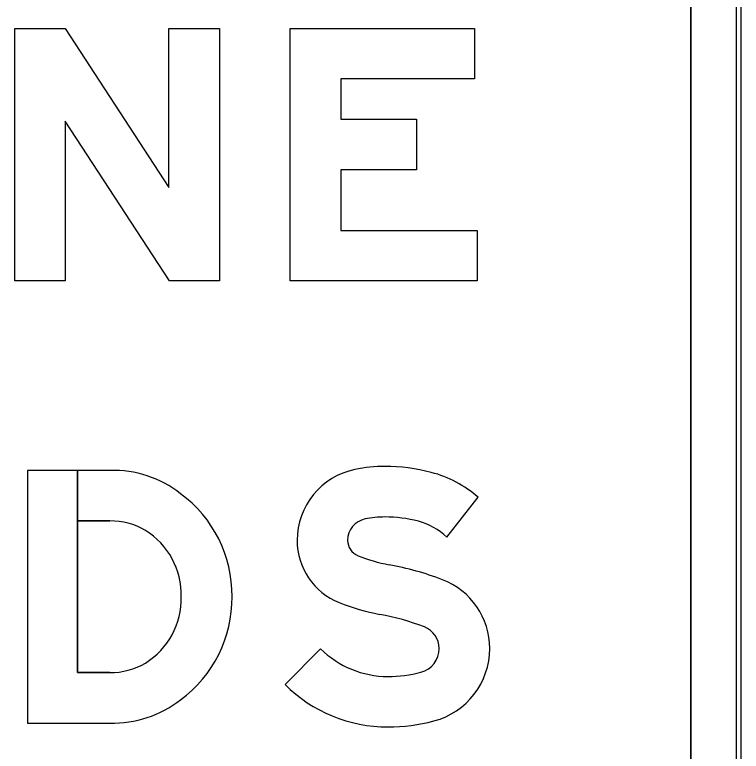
# Model space of a CAD drawing. Extents: x 1806251 to 1809821, y 414895 to 422886.
# Drawn here: x 1809677.6085 to 1809677.896, y 415252.9798 to 415253.2714 of the extents above; entities that cross this region are included whole.
import ezdxf

# ---------------------------------------------------------------- set-up
doc = ezdxf.new("R2010")
doc.units = 0
for name, color, linetype in [('GSBWFILL', 7, 'Continuous'), ('GSCOLORFILL', 7, 'Continuous'), ('GSOUTLINE', 7, 'Continuous')]:
    doc.layers.add(name, color=color, linetype=linetype)

msp = doc.modelspace()

# ---------------------------------------------------------------- linework, layer by layer
at = {"layer": 'GSBWFILL'}
for p, q in [((1809677.876, 415253.441), (1809677.876, 415252.64)), ((1809677.896, 415252.64), (1809677.896, 415253.441)), ((1809677.6460905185, 415253.011), (1809677.6332921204, 415253.011))]:
    msp.add_line(p, q, dxfattribs=at)
for points in [[(1809677.60845195, 415253.266), (1809677.6284519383, 415253.266), (1809677.6694519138, 415253.2030060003), (1809677.6694519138, 415253.266), (1809677.689451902, 415253.266), (1809677.689451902, 415253.166), (1809677.6696744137, 415253.166), (1809677.6284519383, 415253.22933599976), (1809677.6284519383, 415253.166), (1809677.60845195, 415253.166)], [(1809677.7904519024, 415253.266), (1809677.7904519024, 415253.246), (1809677.7374519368, 415253.246), (1809677.7374519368, 415253.23), (1809677.7674519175, 415253.23), (1809677.7674519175, 415253.21), (1809677.7374519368, 415253.21), (1809677.7374519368, 415253.186), (1809677.791451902, 415253.186), (1809677.791451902, 415253.166), (1809677.7174519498, 415253.166), (1809677.7174519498, 415253.266)]]:
    msp.add_lwpolyline(points, close=True, dxfattribs=at)
for points in [[(1809677.6332921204, 415253.011), (1809677.6332921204, 415253.091), (1809677.6134519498, 415253.091), (1809677.6134519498, 415252.991), (1809677.6460905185, 415252.991)], [(1809677.6460905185, 415253.091), (1809677.6332970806, 415253.091), (1809677.6332970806, 415253.071), (1809677.6460905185, 415253.071)], [(1809677.7794565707, 415253.064604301), (1809677.791824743, 415253.08038569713)], [(1809677.7295315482, 415253.02038832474), (1809677.71545195, 415253.0061839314)]]:
    msp.add_lwpolyline(points, dxfattribs=at)
for centre, radius, start, end in [((1809677.7488544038, 415253.06330825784), 0.028646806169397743, 101.61719286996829, 180), ((1809677.7549483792, 415253.03366587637), 0.05890910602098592, 90.00000000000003, 101.61719286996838), ((1809677.7549483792, 415253.02033500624), 0.07223997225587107, 75.27778051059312, 90.00000000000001), ((1809677.761651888, 415253.0458469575), 0.04586202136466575, 48.85970579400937, 75.27778051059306), ((1809677.7488544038, 415253.06330825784), 0.008646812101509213, 101.61719286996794, 179.99999999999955), ((1809677.7549483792, 415253.03366587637), 0.03890911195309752, 90.00000000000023, 101.61719286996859), ((1809677.7549483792, 415253.02033500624), 0.05223997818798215, 75.27778051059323, 90.00000000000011), ((1809677.761651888, 415253.0458469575), 0.02586202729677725, 46.49255342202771, 75.27778051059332), ((1809677.7467460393, 415253.06330825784), 0.02653844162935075, 179.99999999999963, 248.2079380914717), ((1809677.7467460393, 415253.06330825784), 0.006538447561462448, 180.00000000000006, 248.20793809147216), ((1809677.7685398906, 415253.1178186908), 0.06524413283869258, 248.20793809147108, 259.4488390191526), ((1809677.7342996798, 415252.9339912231), 0.12174493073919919, 69.1129157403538, 79.44883786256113), ((1809677.7673180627, 415253.0205163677), 0.029133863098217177, 4.093887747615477e-14, 69.11291574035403), ((1809677.76853989, 415253.11781868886), 0.08524412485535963, 248.20793795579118, 259.4488388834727), ((1809677.7342996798, 415252.9339912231), 0.1017449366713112, 69.11291574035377, 79.44883786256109), ((1809677.7673180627, 415253.0205163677), 0.009133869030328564, 360, 69.11291574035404), ((1809677.7561653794, 415253.04725822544), 0.03783321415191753, 225.2527908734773, 270), ((1809677.7667430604, 415253.0205163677), 0.009708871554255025, 284.8925916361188, 359.99999999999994), ((1809677.7667430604, 415253.0205163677), 0.029708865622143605, 284.89259163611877, 359.99999999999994), ((1809677.7561653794, 415253.0602909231), 0.050865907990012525, 270.00000011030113, 284.89259165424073), ((1809677.7561653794, 415253.04725822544), 0.057833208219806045, 225.2527908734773, 270), ((1809677.7561653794, 415253.0602909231), 0.0708659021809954, 270.0000000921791, 284.8925916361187)]:
    msp.add_arc(centre, radius, start, end, dxfattribs=at)
for centre, major_axis, ratio, start_param, end_param in [((1809677.6474053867, 415253.04725116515), (2.6800730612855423e-18, 0.043768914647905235), 0.9920085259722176, 5.621792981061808, 6.313476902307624), ((1809677.6450605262, 415253.04149739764), (3.0487126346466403e-18, 0.04978925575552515), 0.9920085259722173, 4.702398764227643, 5.655315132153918), ((1809677.6465695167, 415253.04394372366), (1.6569831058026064e-18, 0.02706058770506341), 0.9920085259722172, 5.752239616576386, 6.301035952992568), ((1809677.6447221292, 415253.04177978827), (1.8292504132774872e-18, 0.02987392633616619), 0.9920085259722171, 4.6862834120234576, 5.735160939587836), ((1809677.6447221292, 415253.040220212), (1.8292504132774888e-18, 0.029873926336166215), 0.9920085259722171, 3.689617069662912, 4.738494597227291), ((1809677.6450605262, 415253.0405026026), (3.048712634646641e-18, 0.04978925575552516), 0.9920085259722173, 3.7694628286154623, 4.722379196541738), ((1809677.6465695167, 415253.03805627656), (1.6569831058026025e-18, 0.02706058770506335), 0.9920085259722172, 3.1237420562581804, 3.6725383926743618), ((1809677.6474053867, 415253.03474883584), (2.6800730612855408e-18, 0.04376891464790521), 0.9920085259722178, 3.1113010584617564, 3.8029849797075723)]:
    msp.add_ellipse(centre, major_axis=major_axis, ratio=ratio, start_param=start_param, end_param=end_param, dxfattribs=at)
at = {"layer": 'GSCOLORFILL'}
for p, q in [((1809677.876, 415253.441), (1809677.876, 415252.64)), ((1809677.894, 415253.441), (1809677.894, 415252.64)), ((1809677.896, 415252.64), (1809677.896, 415253.441)), ((1809677.896, 415252.64), (1809677.896, 415253.441)), ((1809677.896, 415252.64), (1809677.896, 415253.441)), ((1809677.6460905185, 415253.011), (1809677.6332921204, 415253.011))]:
    msp.add_line(p, q, dxfattribs=at)
for points in [[(1809677.60845195, 415253.266), (1809677.6284519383, 415253.266), (1809677.6694519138, 415253.2030060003), (1809677.6694519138, 415253.266), (1809677.689451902, 415253.266), (1809677.689451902, 415253.166), (1809677.6696744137, 415253.166), (1809677.6284519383, 415253.22933599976), (1809677.6284519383, 415253.166), (1809677.60845195, 415253.166)], [(1809677.7904519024, 415253.266), (1809677.7904519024, 415253.246), (1809677.7374519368, 415253.246), (1809677.7374519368, 415253.23), (1809677.7674519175, 415253.23), (1809677.7674519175, 415253.21), (1809677.7374519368, 415253.21), (1809677.7374519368, 415253.186), (1809677.791451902, 415253.186), (1809677.791451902, 415253.166), (1809677.7174519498, 415253.166), (1809677.7174519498, 415253.266)]]:
    msp.add_lwpolyline(points, close=True, dxfattribs=at)
for points in [[(1809677.6332921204, 415253.011), (1809677.6332921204, 415253.091), (1809677.6134519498, 415253.091), (1809677.6134519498, 415252.991), (1809677.6460905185, 415252.991)], [(1809677.6460905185, 415253.091), (1809677.6332970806, 415253.091), (1809677.6332970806, 415253.071), (1809677.6460905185, 415253.071)], [(1809677.7794565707, 415253.064604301), (1809677.791824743, 415253.08038569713)], [(1809677.7295315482, 415253.02038832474), (1809677.71545195, 415253.0061839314)]]:
    msp.add_lwpolyline(points, dxfattribs=at)
for centre, radius, start, end in [((1809677.7488544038, 415253.06330825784), 0.028646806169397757, 101.61719286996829, 180), ((1809677.7549483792, 415253.03366587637), 0.05890910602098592, 90.00000000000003, 101.61719286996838), ((1809677.7549483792, 415253.02033500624), 0.07223997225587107, 75.27778051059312, 90.00000000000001), ((1809677.761651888, 415253.0458469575), 0.04586202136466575, 48.85970579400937, 75.27778051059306), ((1809677.7488544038, 415253.06330825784), 0.008646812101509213, 101.61719286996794, 179.99999999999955), ((1809677.7549483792, 415253.03366587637), 0.03890911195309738, 90.00000000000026, 101.61719286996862), ((1809677.7549483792, 415253.02033500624), 0.05223997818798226, 75.27778051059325, 90.00000000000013), ((1809677.761651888, 415253.0458469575), 0.02586202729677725, 46.49255342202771, 75.27778051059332), ((1809677.7467460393, 415253.06330825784), 0.02653844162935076, 179.99999999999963, 248.2079380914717), ((1809677.7467460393, 415253.06330825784), 0.006538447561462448, 180.00000000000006, 248.20793809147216), ((1809677.7685398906, 415253.1178186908), 0.06524413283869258, 248.20793809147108, 259.4488390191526), ((1809677.7342996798, 415252.9339912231), 0.12174493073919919, 69.1129157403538, 79.44883786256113), ((1809677.7673180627, 415253.0205163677), 0.029133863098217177, 4.093887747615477e-14, 69.11291574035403), ((1809677.76853989, 415253.11781868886), 0.08524412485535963, 248.20793795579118, 259.4488388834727), ((1809677.7342996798, 415252.9339912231), 0.1017449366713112, 69.11291574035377, 79.44883786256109), ((1809677.7673180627, 415253.0205163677), 0.009133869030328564, 360, 69.11291574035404), ((1809677.7561653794, 415253.04725822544), 0.03783321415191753, 225.2527908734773, 270), ((1809677.7667430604, 415253.0205163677), 0.009708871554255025, 284.8925916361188, 359.99999999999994), ((1809677.7667430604, 415253.0205163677), 0.029708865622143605, 284.89259163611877, 359.99999999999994), ((1809677.7561653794, 415253.0602909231), 0.050865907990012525, 270.00000011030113, 284.89259165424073), ((1809677.7561653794, 415253.04725822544), 0.05783320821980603, 225.2527908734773, 270), ((1809677.7561653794, 415253.0602909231), 0.0708659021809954, 270.0000000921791, 284.8925916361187)]:
    msp.add_arc(centre, radius, start, end, dxfattribs=at)
for centre, major_axis, ratio, start_param, end_param in [((1809677.6474053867, 415253.04725116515), (2.6800730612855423e-18, 0.043768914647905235), 0.9920085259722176, 5.621792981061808, 6.313476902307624), ((1809677.6450605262, 415253.04149739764), (3.0487126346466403e-18, 0.04978925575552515), 0.9920085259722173, 4.702398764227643, 5.655315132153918), ((1809677.6465695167, 415253.04394372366), (1.6569831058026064e-18, 0.02706058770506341), 0.9920085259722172, 5.752239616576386, 6.301035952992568), ((1809677.6447221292, 415253.04177978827), (1.8292504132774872e-18, 0.02987392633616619), 0.9920085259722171, 4.6862834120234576, 5.735160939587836), ((1809677.6447221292, 415253.040220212), (1.8292504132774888e-18, 0.029873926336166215), 0.9920085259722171, 3.689617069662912, 4.738494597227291), ((1809677.6450605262, 415253.0405026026), (3.048712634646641e-18, 0.04978925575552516), 0.9920085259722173, 3.7694628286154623, 4.722379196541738), ((1809677.6465695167, 415253.03805627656), (1.6569831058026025e-18, 0.02706058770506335), 0.9920085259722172, 3.1237420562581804, 3.6725383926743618), ((1809677.6474053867, 415253.03474883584), (2.6800730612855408e-18, 0.04376891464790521), 0.9920085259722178, 3.1113010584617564, 3.8029849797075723)]:
    msp.add_ellipse(centre, major_axis=major_axis, ratio=ratio, start_param=start_param, end_param=end_param, dxfattribs=at)
at = {"layer": 'GSOUTLINE'}
for p, q in [((1809677.876, 415252.64), (1809677.876, 415253.441)), ((1809677.896, 415252.64), (1809677.896, 415253.441)), ((1809677.6460905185, 415253.011), (1809677.6460905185, 415253.011)), ((1809677.6460905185, 415252.991), (1809677.6460905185, 415252.991))]:
    msp.add_line(p, q, dxfattribs=at)
for points in [[(1809677.60845195, 415253.266), (1809677.6284519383, 415253.266), (1809677.6694519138, 415253.2030060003), (1809677.6694519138, 415253.266), (1809677.689451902, 415253.266), (1809677.689451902, 415253.166), (1809677.6696744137, 415253.166), (1809677.6284519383, 415253.22933599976), (1809677.6284519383, 415253.166), (1809677.60845195, 415253.166)], [(1809677.7904519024, 415253.266), (1809677.7904519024, 415253.246), (1809677.7374519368, 415253.246), (1809677.7374519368, 415253.23), (1809677.7674519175, 415253.23), (1809677.7674519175, 415253.21), (1809677.7374519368, 415253.21), (1809677.7374519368, 415253.186), (1809677.791451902, 415253.186), (1809677.791451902, 415253.166), (1809677.7174519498, 415253.166), (1809677.7174519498, 415253.266)]]:
    msp.add_lwpolyline(points, close=True, dxfattribs=at)
for points in [[(1809677.6460905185, 415253.091), (1809677.6134519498, 415253.091), (1809677.6134519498, 415252.991), (1809677.6460905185, 415252.991)], [(1809677.7794565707, 415253.064604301), (1809677.791824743, 415253.08038569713)], [(1809677.6460905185, 415253.071), (1809677.6332921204, 415253.071), (1809677.6332921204, 415253.011), (1809677.6460905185, 415253.011)], [(1809677.7295315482, 415253.02038832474), (1809677.71545195, 415253.0061839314)]]:
    msp.add_lwpolyline(points, dxfattribs=at)
for centre, radius, start, end in [((1809677.7488544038, 415253.06330825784), 0.028646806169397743, 101.61719286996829, 180), ((1809677.7549483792, 415253.03366587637), 0.05890910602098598, 90.00000000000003, 101.61719286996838), ((1809677.7549483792, 415253.02033500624), 0.07223997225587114, 75.27778051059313, 90.00000000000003), ((1809677.761651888, 415253.0458469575), 0.04586202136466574, 48.85970579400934, 75.27778051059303), ((1809677.7488544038, 415253.06330825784), 0.008646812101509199, 101.61719286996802, 179.99999999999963), ((1809677.7549483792, 415253.03366587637), 0.03890911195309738, 90.00000000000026, 101.61719286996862), ((1809677.7549483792, 415253.02033500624), 0.05223997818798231, 75.27778051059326, 90.00000000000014), ((1809677.761651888, 415253.0458469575), 0.02586202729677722, 46.4925534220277, 75.2777805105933), ((1809677.7467460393, 415253.06330825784), 0.026538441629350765, 179.99999999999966, 248.2079380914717), ((1809677.7467460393, 415253.06330825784), 0.0065384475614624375, 179.99999999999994, 248.20793809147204), ((1809677.7685398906, 415253.1178186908), 0.0652441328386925, 248.20793809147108, 259.44883901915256), ((1809677.7342996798, 415252.9339912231), 0.12174493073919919, 69.1129157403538, 79.44883786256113), ((1809677.7673180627, 415253.0205163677), 0.02913386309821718, 5.4585169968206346e-14, 69.11291574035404), ((1809677.76853989, 415253.11781868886), 0.08524412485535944, 248.20793795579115, 259.44883888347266), ((1809677.7342996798, 415252.9339912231), 0.1017449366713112, 69.11291574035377, 79.44883786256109), ((1809677.7673180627, 415253.0205163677), 0.009133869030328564, 360, 69.11291574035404), ((1809677.7561653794, 415253.04725822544), 0.03783321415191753, 225.2527908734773, 270), ((1809677.7667430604, 415253.0205163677), 0.009708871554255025, 284.8925916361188, 359.99999999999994), ((1809677.7667430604, 415253.0205163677), 0.0297088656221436, 284.89259163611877, 360), ((1809677.7561653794, 415253.0602909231), 0.05086590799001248, 270.00000011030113, 284.89259165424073), ((1809677.7561653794, 415253.04725822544), 0.057833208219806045, 225.2527908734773, 270), ((1809677.7561653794, 415253.0602909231), 0.0708659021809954, 270.0000000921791, 284.8925916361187)]:
    msp.add_arc(centre, radius, start, end, dxfattribs=at)
for centre, major_axis, ratio, start_param, end_param in [((1809677.6474053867, 415253.04725116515), (2.680073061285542e-18, 0.04376891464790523), 0.9920085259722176, 5.621792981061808, 6.313476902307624), ((1809677.6450605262, 415253.04149739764), (3.048712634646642e-18, 0.049789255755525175), 0.9920085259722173, 4.702398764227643, 5.655315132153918), ((1809677.6465695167, 415253.04394372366), (1.6569831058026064e-18, 0.02706058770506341), 0.9920085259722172, 5.752239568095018, 6.301035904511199), ((1809677.6447221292, 415253.04177978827), (1.8292504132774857e-18, 0.029873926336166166), 0.9920085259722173, 4.68628336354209, 5.735160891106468), ((1809677.6447221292, 415253.040220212), (1.8292504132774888e-18, 0.029873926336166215), 0.9920085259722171, 3.6896170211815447, 4.738494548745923), ((1809677.6450605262, 415253.0405026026), (3.048712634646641e-18, 0.04978925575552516), 0.9920085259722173, 3.7694628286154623, 4.722379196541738), ((1809677.6465695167, 415253.03805627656), (1.6569831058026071e-18, 0.027060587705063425), 0.9920085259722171, 3.1237420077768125, 3.672538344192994), ((1809677.6474053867, 415253.03474883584), (2.6800730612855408e-18, 0.04376891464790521), 0.9920085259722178, 3.1113010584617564, 3.8029849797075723)]:
    msp.add_ellipse(centre, major_axis=major_axis, ratio=ratio, start_param=start_param, end_param=end_param, dxfattribs=at)

doc.saveas('drawing.dxf')
